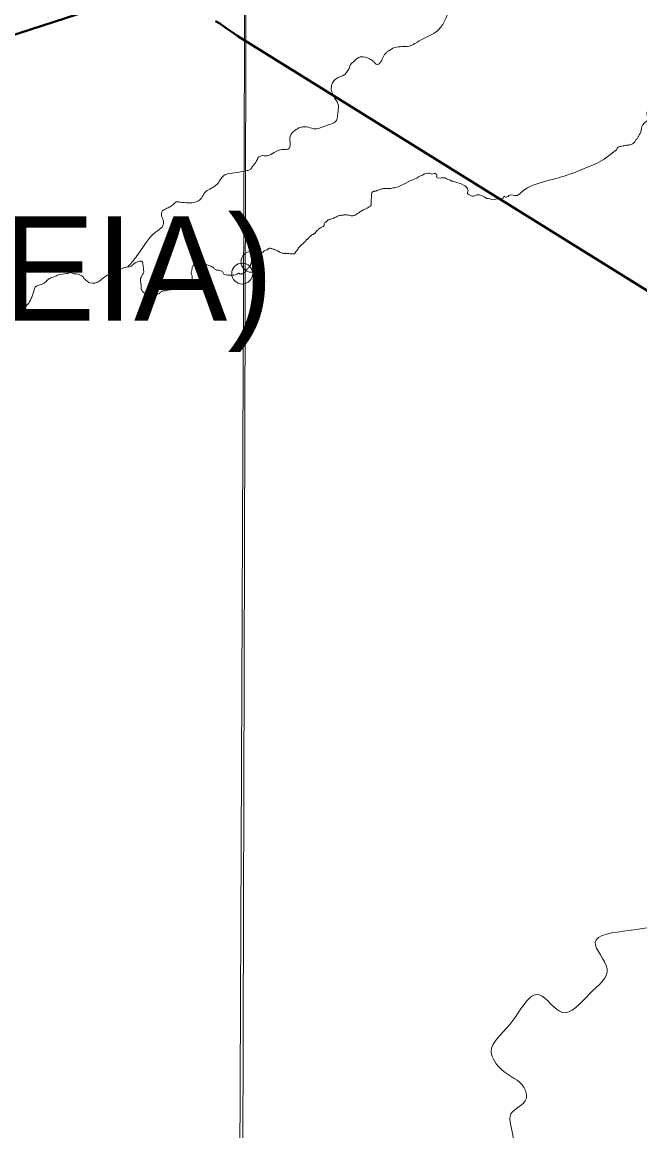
# Model space of a CAD drawing. Extents: x 553962 to 842807, y 8883888 to 9032388.
# Drawn here: x 595557 to 598511, y 8911220 to 8916524 of the extents above; entities that cross this region are included whole.
import ezdxf

# ---------------------------------------------------------------- set-up
doc = ezdxf.new("R2010")
doc.units = 0
doc.header["$LTSCALE"] = 200
doc.header["$PDMODE"] = 32
doc.header["$PDSIZE"] = 100
doc.layers.add('6', color=7, linetype='Continuous', lineweight=13)

msp = doc.modelspace()

# ---------------------------------------------------------------- linework, layer by layer
at = {"layer": '6', "lineweight": 40}
msp.add_line((590967.2, 8914985.2), (596244.3, 8916699.1), dxfattribs=at)
at = {"layer": '6'}
msp.add_line((598196.1, 8915803.3), (598191.4, 8915802), dxfattribs=at)
for points in [[(596655.5, 8924715.8), (596593.3, 8909930.3), (596531.7, 8896026.7)], [(598399.1, 8915912.4), (598340.5, 8915868.7), (598304.9, 8915847.9), (598196.3, 8915803.6)], [(597536.7, 8915796.5), (597536.7, 8915796.4), (597532.6, 8915800.1), (597531, 8915800.8), (597528.8, 8915800.3), (597522.5, 8915797.4), (597517.3, 8915796.2), (597513, 8915797.6), (597505.7, 8915801.4), (597499.6, 8915801.8), (597489.9, 8915800.1), (597482.3, 8915798.3), (597472, 8915792.4), (597462.6, 8915789), (597452.4, 8915784.3), (597444.2, 8915777.8), (597429.3, 8915770.4), (597425, 8915769.3), (597415.4, 8915765.7), (597403.9, 8915759.6), (597389.8, 8915751.1), (597377.4, 8915746.9), (597371.4, 8915743.9), (597359.3, 8915737.8), (597351.4, 8915734.2), (597345.1, 8915732.4), (597337.3, 8915731.7), (597330.1, 8915730.5), (597320.6, 8915727.8), (597299.3, 8915727.7)], [(598196.1, 8915803.3), (598191.4, 8915802), (598186.4, 8915800.3), (598180.9, 8915798.3), (598174.7, 8915795.9), (598167.4, 8915793.1), (598158.9, 8915790.1), (598148.8, 8915786.8), (598137.1, 8915783.2), (598123.8, 8915779.5), (598109.4, 8915775.6), (598094.1, 8915771.4), (598078.3, 8915767.2), (598062.2, 8915762.8), (598046.1, 8915758.2), (598030.5, 8915753.6), (598015.4, 8915748.9), (598001, 8915743.7), (597987.2, 8915737.9), (597973.9, 8915731.2), (597961.2, 8915723.1), (597949.1, 8915713.5), (597937.4, 8915702.1)], [(597888.8, 8915696.3), (597884.6, 8915693.6), (597881.1, 8915690), (597872.4, 8915686.8), (597868.8, 8915687), (597866.2, 8915688.5), (597863.5, 8915690.6), (597861.7, 8915689.4), (597857.2, 8915681.7), (597847.4, 8915676.6), (597845.6, 8915676.6), (597831.6, 8915678.7), (597827.2, 8915678.4), (597818.5, 8915675.8), (597812.3, 8915674), (597803.3, 8915674.9), (597794.1, 8915678.1), (597786.7, 8915679.6), (597779.6, 8915680.3), (597767.1, 8915687.8), (597754.8, 8915694.9), (597749.2, 8915696.4), (597745, 8915697.6), (597733.1, 8915697.6), (597723.9, 8915694), (597718.2, 8915691.9), (597710.5, 8915691.6), (597704.2, 8915692.8), (597691.1, 8915700.8), (597687.3, 8915703.8), (597687, 8915708.6), (597688.2, 8915714.5), (597690.8, 8915719), (597688.5, 8915724.6), (597681.3, 8915736.5), (597675.1, 8915741), (597653.9, 8915751.4), (597635.2, 8915756.7), (597623.3, 8915761.8), (597618.3, 8915763.5), (597611.5, 8915763.2), (597604.9, 8915767.1), (597598.4, 8915770.6), (597590.3, 8915773.3), (597580.2, 8915778.7), (597573.1, 8915779.6), (597563, 8915778.7), (597548.4, 8915777.2), (597540.6, 8915780.2), (597539.4, 8915783.1), (597541.2, 8915787.9), (597540, 8915791.4), (597538.2, 8915794.4), (597537.3, 8915795.3), (597536.7, 8915796.4)], [(597937.4, 8915702.1), (597924.5, 8915695), (597912.4, 8915693.6), (597898.5, 8915698.1), (597888.8, 8915696.3)], [(596056.9, 8915352.1), (596055, 8915351.9), (596050.4, 8915349.8), (596046.1, 8915349.5), (596042.6, 8915348.8), (596037.9, 8915347.3), (596020.8, 8915339.2), (596018.6, 8915336.8), (596017.1, 8915336), (596016.2, 8915335), (596010.2, 8915331.3), (596002, 8915328.9), (595997.1, 8915327), (595992.9, 8915325.6), (595987.9, 8915325.1), (595983.3, 8915324), (595979, 8915321.9), (595977.8, 8915321), (595975.2, 8915320.4), (595974.1, 8915318.8), (595963.7, 8915313.4), (595946.1, 8915301.3), (595934.9, 8915292), (595931.5, 8915288.5), (595927.6, 8915285.7), (595918.6, 8915280.4), (595914.3, 8915278.6), (595904.7, 8915275.3), (595899.8, 8915274.4), (595894.3, 8915274.4), (595881.3, 8915276), (595876.1, 8915278.2), (595868.2, 8915284.5), (595863.1, 8915287.9), (595854.5, 8915295.6), (595852.8, 8915297.5), (595852, 8915300.6), (595851.1, 8915301.2), (595850.5, 8915302.8), (595848.5, 8915305.1), (595843.2, 8915309.6), (595833, 8915314.6), (595827.2, 8915317.9), (595825, 8915318.6), (595816.2, 8915319.7), (595811.3, 8915319.3), (595804.8, 8915320), (595792.5, 8915324.6), (595788, 8915325.5), (595785.5, 8915325.5), (595782.9, 8915324.6), (595778.4, 8915323.6), (595773.6, 8915321.7), (595769.3, 8915320.5), (595759.5, 8915320.2), (595749.9, 8915318.8), (595736, 8915315.9), (595726.9, 8915313.2), (595721.6, 8915310.5), (595703.3, 8915304.4), (595693.5, 8915299.8), (595688.7, 8915298), (595684.6, 8915295.3), (595681.1, 8915291.9), (595677.3, 8915288.9), (595670.6, 8915281.6), (595666.2, 8915277.6), (595662.2, 8915275), (595656.5, 8915272.1), (595647.4, 8915268), (595642.4, 8915266.8), (595634.1, 8915264.2), (595629.4, 8915262.4), (595625.1, 8915260), (595619.3, 8915255.7), (595617.5, 8915252), (595615.7, 8915246.4), (595611.8, 8915231.8)], [(596056.9, 8915352.1), (596055, 8915351.9), (596050.4, 8915349.8), (596046.1, 8915349.5), (596042.6, 8915348.8), (596037.9, 8915347.3), (596020.8, 8915339.2), (596018.6, 8915336.8), (596017.1, 8915336), (596016.2, 8915335), (596010.2, 8915331.3), (596002, 8915328.9), (595997.1, 8915327), (595992.9, 8915325.6), (595987.9, 8915325.1), (595983.3, 8915324), (595979, 8915321.9), (595977.8, 8915321), (595975.2, 8915320.4), (595974.1, 8915318.8), (595963.7, 8915313.4), (595946.1, 8915301.3), (595934.9, 8915292), (595931.5, 8915288.5), (595927.6, 8915285.7), (595918.6, 8915280.4), (595914.3, 8915278.6), (595904.7, 8915275.3), (595899.8, 8915274.4), (595894.3, 8915274.4), (595881.3, 8915276), (595876.1, 8915278.2), (595868.2, 8915284.5), (595863.1, 8915287.9), (595854.5, 8915295.6), (595852.8, 8915297.5), (595852, 8915300.6), (595851.1, 8915301.2), (595850.5, 8915302.8), (595848.5, 8915305.1), (595843.2, 8915309.6), (595833, 8915314.6), (595827.2, 8915317.9), (595825, 8915318.6), (595816.2, 8915319.7), (595811.3, 8915319.3), (595804.8, 8915320), (595792.5, 8915324.6), (595788, 8915325.5), (595785.5, 8915325.5), (595782.9, 8915324.6), (595778.4, 8915323.6), (595773.6, 8915321.7), (595769.3, 8915320.5), (595759.5, 8915320.2), (595749.9, 8915318.8), (595736, 8915315.9), (595726.9, 8915313.2), (595721.6, 8915310.5), (595703.3, 8915304.4), (595693.5, 8915299.8), (595688.7, 8915298), (595684.6, 8915295.3), (595681.1, 8915291.9), (595677.3, 8915288.9), (595670.6, 8915281.6), (595666.2, 8915277.6), (595662.2, 8915275), (595656.5, 8915272.1), (595647.4, 8915268), (595642.4, 8915266.8), (595634.1, 8915264.2), (595629.4, 8915262.4), (595625.1, 8915260), (595619.3, 8915255.7), (595617.5, 8915252), (595615.7, 8915246.4), (595611.8, 8915231.8)], [(595611.8, 8915231.8), (595610, 8915227.2), (595607.7, 8915222.5), (595603, 8915208.5), (595600.6, 8915203.6), (595599.1, 8915198.9), (595599.1, 8915198.9), (595597.1, 8915194.2), (595592, 8915185.1), (595588.6, 8915180.1), (595581.1, 8915171.3), (595576.2, 8915167.1), (595567.8, 8915161.1), (595544.8, 8915149.4)], [(595611.8, 8915231.8), (595610, 8915227.2), (595607.7, 8915222.5), (595603, 8915208.5), (595600.6, 8915203.6), (595599.1, 8915198.9), (595599.1, 8915198.9), (595597.1, 8915194.2), (595592, 8915185.1), (595588.6, 8915180.1), (595581.1, 8915171.3), (595576.2, 8915167.1), (595567.8, 8915161.1), (595544.8, 8915149.4)]]:
    msp.add_lwpolyline(points, dxfattribs=at)
msp.add_lwpolyline([(607600.8, 8920952.4), (596639.8, 8920989.8), (596608.8, 8909934.4), (607569.8, 8909894.9)], close=True, dxfattribs=at)
at = {"layer": '6', "lineweight": 40}
for points in [[(596481.9, 8916528.6), (596501.9, 8916516.5), (596532.1, 8916495.5), (596570.5, 8916469.4), (596588.2, 8916457.2)], [(596588.2, 8916457.2), (598619.5, 8915193.9), (599198.7, 8914813.4)]]:
    msp.add_lwpolyline(points, dxfattribs=at)
at = {"layer": '6'}
for points in [[(598300.5, 8917392.3), (598274.5, 8917356.4), (598210.7, 8917284.6), (598126.9, 8917178.9), (598065.1, 8917103.1), (598027.2, 8917015.3), (597957.4, 8916903.6), (597805.4, 8916748), (597746.9, 8916713.4), (597693.1, 8916681.5), (597644.5, 8916646.3), (597609.9, 8916597.7), (597587.3, 8916550.5), (597560.7, 8916501.3), (597534.1, 8916475.4), (597459.7, 8916436.1), (597409.1, 8916409.5), (597338.7, 8916402.2), (597308.1, 8916384.3)], [(598300.5, 8917392.3), (598274.5, 8917356.4), (598210.7, 8917284.6), (598126.9, 8917178.9), (598065.1, 8917103.1), (598027.2, 8917015.3), (597957.4, 8916903.6), (597805.4, 8916748), (597746.9, 8916713.4), (597693.1, 8916681.5), (597644.5, 8916646.3), (597609.9, 8916597.7), (597587.3, 8916550.5), (597560.7, 8916501.3), (597534.1, 8916475.4), (597459.7, 8916436.1), (597409.1, 8916409.5), (597338.7, 8916402.2), (597308.1, 8916384.3)], [(597309, 8916384.8), (597298, 8916376.9), (597288.7, 8916365.8), (597276.9, 8916341), (597267.3, 8916326.9), (597255.5, 8916320.7), (597246.2, 8916326.2), (597236.2, 8916337.3), (597218.1, 8916348), (597179, 8916358.4), (597162, 8916352.1), (597146.1, 8916338.1), (597123.9, 8916313.6), (597120.6, 8916302.2), (597108.3, 8916282.9), (597093.6, 8916269.3), (597076.2, 8916261.9), (597047.7, 8916243.4), (597037.4, 8916221.2), (597035.2, 8916203.4)], [(597309, 8916384.8), (597298, 8916376.9), (597288.7, 8916365.8), (597276.9, 8916341), (597267.3, 8916326.9), (597255.5, 8916320.7), (597246.2, 8916326.2), (597236.2, 8916337.3), (597218.1, 8916348), (597179, 8916358.4), (597162, 8916352.1), (597146.1, 8916338.1), (597123.9, 8916313.6), (597120.6, 8916302.2), (597108.3, 8916282.9), (597093.6, 8916269.3), (597076.2, 8916261.9), (597047.7, 8916243.4), (597037.4, 8916221.2), (597035.2, 8916203.4)], [(597035.2, 8916203.4), (597043.3, 8916176.8), (597061, 8916146.8), (597068.4, 8916129.5), (597068.4, 8916100.6), (597066.6, 8916084), (597062.5, 8916058.5), (597048.1, 8916041.8), (597023, 8916032.9), (596985.6, 8916019.6), (596959, 8916013), (596927.2, 8916020.7), (596887.7, 8916020.4), (596861.1, 8916004.8), (596838.5, 8915976.4), (596837.4, 8915961.9), (596838.9, 8915938.3), (596833.7, 8915919), (596814.1, 8915915), (596762, 8915900.6), (596729.5, 8915884.7), (596700.6, 8915884.3), (596686.6, 8915876.5), (596677, 8915857.3), (596658.5, 8915833.6), (596648.5, 8915818.4), (596631.9, 8915813.6), (596583.8, 8915804.4), (596538.7, 8915797.4), (596516.6, 8915785.9), (596501.4, 8915764.1), (596482.2, 8915741.9), (596455.2, 8915725.2), (596430.8, 8915708.2), (596414.2, 8915681.6), (596396.8, 8915667.2), (596368.3, 8915659.8), (596334.3, 8915660.2), (596310.7, 8915663.1), (596295.2, 8915663.9), (596281.1, 8915653.5), (596265.2, 8915640.9), (596244.1, 8915630.9), (596224.9, 8915615.4), (596223.1, 8915601.7), (596230.8, 8915577.4), (596229, 8915546.4), (596214.6, 8915533.4), (596190.9, 8915515.3), (596169.8, 8915495), (596150.6, 8915470.2), (596131, 8915441.4), (596105.9, 8915405.6), (596083.7, 8915377.1), (596062.6, 8915352.7)], [(597035.2, 8916203.4), (597043.3, 8916176.8), (597061, 8916146.8), (597068.4, 8916129.5), (597068.4, 8916100.6), (597066.6, 8916084), (597062.5, 8916058.5), (597048.1, 8916041.8), (597023, 8916032.9), (596985.6, 8916019.6), (596959, 8916013), (596927.2, 8916020.7), (596887.7, 8916020.4), (596861.1, 8916004.8), (596838.5, 8915976.4), (596837.4, 8915961.9), (596838.9, 8915938.3), (596833.7, 8915919), (596814.1, 8915915), (596762, 8915900.6), (596729.5, 8915884.7), (596700.6, 8915884.3), (596686.6, 8915876.5), (596677, 8915857.3), (596658.5, 8915833.6), (596648.5, 8915818.4), (596631.9, 8915813.6), (596583.8, 8915804.4), (596538.7, 8915797.4), (596516.6, 8915785.9), (596501.4, 8915764.1), (596482.2, 8915741.9), (596455.2, 8915725.2), (596430.8, 8915708.2), (596414.2, 8915681.6), (596396.8, 8915667.2), (596368.3, 8915659.8), (596334.3, 8915660.2), (596310.7, 8915663.1), (596295.2, 8915663.9), (596281.1, 8915653.5), (596265.2, 8915640.9), (596244.1, 8915630.9), (596224.9, 8915615.4), (596223.1, 8915601.7), (596230.8, 8915577.4), (596229, 8915546.4), (596214.6, 8915533.4), (596190.9, 8915515.3), (596169.8, 8915495), (596150.6, 8915470.2), (596131, 8915441.4), (596105.9, 8915405.6), (596083.7, 8915377.1), (596062.6, 8915352.7)], [(596703.8, 8909915.9), (596714.2, 8910009.9), (596839.6, 8910140.6), (597012.1, 8910266), (597195, 8910391.4), (597330.8, 8910501.1), (597419.6, 8910610.8), (597498, 8910741.4), (597492.8, 8910882.5), (597613, 8910960.9), (597759.2, 8911034), (597905.6, 8911185.6), (597895.1, 8911300.5), (597968.2, 8911373.7), (597957.8, 8911425.9), (597853.3, 8911509.5), (597801.1, 8911598.3), (597889.9, 8911729), (598031, 8911870), (598140.7, 8911786.4), (598271.3, 8911875.3), (598354.9, 8911995.4), (598297.4, 8912120.8), (598459.4, 8912178.3), (598694.5, 8912204.4), (598882.6, 8912209.7), (599112.5, 8912314.2), (599201.4, 8912340.3), (599285, 8912455.2), (599384.2, 8912502.3), (599426, 8912612.4), (599520.1, 8912769.3), (599645.5, 8912873.8), (599650.7, 8912967.9), (599603.7, 8913082.9), (599520.1, 8913229.3), (599285, 8913417.5)]]:
    msp.add_spline(points, degree=3, dxfattribs=at)
for points in [[(598679.5, 8916286.3), (598678.8, 8916285.7), (598676.5, 8916284.7), (598673.8, 8916283), (598669.9, 8916281.6), (598665.8, 8916281.6), (598661, 8916282.2), (598658.3, 8916283.1), (598654, 8916284.1), (598650, 8916283.7), (598648.7, 8916281.8), (598648, 8916277.7), (598648, 8916275.1), (598649.7, 8916271.8), (598651.9, 8916267.3), (598651.9, 8916263), (598648.3, 8916258.8), (598644, 8916256.1), (598639.5, 8916253.8), (598636.1, 8916251.4), (598631.7, 8916247.3), (598626.6, 8916242.6), (598622.3, 8916238.7), (598618.9, 8916234.5), (598615.1, 8916228.9), (598613.5, 8916224.3), (598612.7, 8916220.8), (598614.4, 8916218.5), (598621, 8916217.1), (598626.8, 8916214.2), (598633, 8916210.8), (598635.1, 8916207.7), (598637.2, 8916203.7), (598636.7, 8916200), (598632.4, 8916196.2), (598628.8, 8916194.5), (598625.1, 8916193.8), (598621.6, 8916187.9), (598619, 8916182.7), (598617.6, 8916180), (598616.8, 8916177.7), (598616.8, 8916174.6), (598617.8, 8916170.6), (598619.8, 8916163.9), (598621.8, 8916158), (598623.8, 8916151), (598622.9, 8916145.1), (598616.7, 8916137.4), (598611.9, 8916132.6), (598609.7, 8916127.3), (598605.8, 8916120.6), (598598.2, 8916118), (598588.6, 8916117.2), (598581.9, 8916118.5), (598576.4, 8916118.5), (598572.5, 8916116.3), (598566.9, 8916112), (598560.8, 8916108.9), (598556.5, 8916105.6), (598551.7, 8916102.2), (598547.7, 8916098.3), (598545.4, 8916092.1), (598545.5, 8916088.6), (598545.5, 8916082.7), (598546.1, 8916078.2), (598549, 8916072.8), (598552.4, 8916067.2), (598554.1, 8916062.7), (598552.4, 8916057.7), (598549.3, 8916053.8), (598543, 8916049.8), (598536.7, 8916044.7), (598530.5, 8916038.6), (598524.2, 8916031), (598521.6, 8916025.1), (598519.9, 8916018.9), (598518.5, 8916009.1), (598515.9, 8915999), (598512, 8915990.6), (598510.7, 8915987.1), (598507, 8915979.5)], [(598507, 8915979.5), (598506.3, 8915978.3), (598504.1, 8915974.2), (598500.6, 8915968.8), (598495.5, 8915963.2), (598490.6, 8915957.9), (598487.8, 8915952.3), (598481.2, 8915943.3), (598472.1, 8915940.8), (598465.8, 8915936.9), (598460, 8915935.2), (598451.5, 8915935.2), (598442.9, 8915934.1), (598435.2, 8915933), (598424.8, 8915930.2), (598415.1, 8915928.8), (598407.4, 8915925.7), (598403.4, 8915922.2), (598401.1, 8915917.3), (598399.1, 8915912.4)], [(597298.7, 8915727.7), (597286.5, 8915727.3), (597279.7, 8915726.6), (597272.2, 8915725.1), (597263.9, 8915722.5), (597256.4, 8915718.6), (597253.8, 8915717.1), (597247.7, 8915714.7), (597240.7, 8915714.6), (597236.7, 8915713.7), (597232.5, 8915711.4), (597229.7, 8915707.7), (597228.2, 8915702.2), (597228.1, 8915696), (597228.3, 8915688.1), (597227.3, 8915679.6), (597226, 8915672.8), (597225.9, 8915664.2), (597226.3, 8915652.2), (597225.5, 8915647.3), (597223.2, 8915642.8), (597218.2, 8915640.3), (597210.6, 8915635.6), (597207.3, 8915634.1)], [(597207.3, 8915634.1), (597201.3, 8915630.8), (597196, 8915627.9), (597184.1, 8915622.6), (597177.1, 8915619.2), (597167.4, 8915612.4), (597156, 8915604), (597150.1, 8915600.8), (597141.5, 8915598.1), (597134.8, 8915596.5), (597127.1, 8915597.9), (597115.2, 8915601.2), (597107.2, 8915602.7), (597101.2, 8915602.8), (597094.6, 8915600.8), (597087.2, 8915600.4), (597079.1, 8915599.7), (597070.8, 8915597.5), (597062, 8915593.4), (597040.8, 8915583.9), (597034.3, 8915581.3), (597027.3, 8915579.8), (597020.4, 8915577.5), (597016, 8915573.5), (597013.2, 8915569.2), (597009.5, 8915566.9), (597006.2, 8915566.3)], [(597006.7, 8915565.5), (597003.8, 8915564.7), (597001.6, 8915560.2), (597001.6, 8915556.2), (597001.6, 8915552.5), (597000.3, 8915550.4), (596999.4, 8915548.5), (596996.7, 8915546.4), (596990.5, 8915543.3), (596984, 8915540.4), (596976, 8915534.6), (596962.2, 8915521.2), (596959.3, 8915516.4), (596956.8, 8915512.6), (596954.2, 8915511.2), (596950.2, 8915509.5), (596946.2, 8915507.7), (596943.7, 8915506.8), (596941.3, 8915505), (596936.7, 8915501.2), (596934.7, 8915498.3), (596929.8, 8915494.5), (596925.8, 8915490.1), (596923.2, 8915487.4), (596920.8, 8915484.5), (596916.7, 8915482.2), (596914.7, 8915478.3), (596909.9, 8915472.9), (596906.5, 8915471), (596905.2, 8915469.6), (596893.7, 8915458.5)], [(596738.9, 8915441.6), (596737.8, 8915441.6), (596736, 8915441.1), (596733.8, 8915438.7), (596731.2, 8915436), (596728.1, 8915434.3), (596720, 8915432.1), (596714.7, 8915430.1), (596713.3, 8915428.8), (596711.9, 8915426.1), (596709.8, 8915423.7), (596704.2, 8915419.9), (596696.8, 8915416.1), (596692.5, 8915414.7), (596689.7, 8915414.1), (596686.9, 8915414.4), (596682.8, 8915414.2), (596679.7, 8915413.4), (596675.8, 8915413.6), (596674.5, 8915414.6), (596672.6, 8915416.8), (596669, 8915417.7), (596665.4, 8915416.6), (596662.7, 8915415.1), (596661, 8915412.7), (596658.1, 8915405.9), (596657.1, 8915403.8), (596656.6, 8915400.5), (596656.1, 8915393.2), (596656.1, 8915389), (596655.6, 8915386.4), (596654.5, 8915383.5), (596653.7, 8915379.8), (596654.1, 8915377.2)], [(596893.7, 8915458.5), (596891.1, 8915455.9), (596886.1, 8915450.8), (596881.1, 8915447.1), (596879, 8915444.2), (596876.7, 8915439.7), (596874.8, 8915436.9), (596869.3, 8915429.2), (596866.6, 8915425.4), (596864, 8915421.4), (596861.4, 8915417.6), (596860.5, 8915415.8), (596859, 8915415.3), (596853.6, 8915415.2), (596842, 8915415.6), (596834.9, 8915416.2), (596822.8, 8915417.8), (596816.4, 8915417.9), (596814, 8915417.2), (596808.9, 8915416.9), (596800.7, 8915418.8), (596793.2, 8915420.9), (596787.8, 8915423.4), (596785.8, 8915425.7), (596780.9, 8915428.5), (596774.8, 8915431.8), (596769, 8915434.4), (596760.3, 8915436.5), (596753.5, 8915440.3), (596748.2, 8915441.5), (596741.5, 8915442.3), (596739, 8915442)], [(596553.2, 8915313), (596547.9, 8915313.2), (596538.6, 8915313.9), (596524.7, 8915316), (596518.9, 8915320.5), (596516.8, 8915328), (596512.7, 8915332.3), (596501.2, 8915336.3), (596494, 8915337.2), (596488.7, 8915337.2), (596482.3, 8915338.9), (596476.1, 8915345.1), (596471.6, 8915349.8), (596469.1, 8915351.4), (596463.7, 8915353.7), (596460.5, 8915355.4), (596455, 8915358.4), (596445.9, 8915361.2), (596428.8, 8915367.6), (596423.9, 8915370.2), (596420.9, 8915373.4), (596418.6, 8915375.1), (596413.5, 8915377.2), (596406.9, 8915377.4), (596401.1, 8915376.8), (596398.3, 8915374.7), (596389.2, 8915368.9), (596386.1, 8915367), (596381.9, 8915364.2), (596377.2, 8915361.2), (596373.1, 8915357.8), (596370.4, 8915348.4), (596370.2, 8915345.1), (596368.2, 8915334.4), (596365.2, 8915329.3), (596364.4, 8915325.4), (596366.5, 8915319.8), (596368, 8915313.8), (596371.2, 8915305.9), (596370.6, 8915296.9), (596369.1, 8915284.9), (596366.4, 8915276.8), (596363, 8915273.4), (596361, 8915271.2), (596357.4, 8915271), (596347.9, 8915273.9), (596341.7, 8915274.7), (596337.2, 8915272.6), (596324.8, 8915271.1), (596313.8, 8915268.1), (596303.7, 8915267.1), (596295.4, 8915265.4), (596291.4, 8915265.4), (596285.2, 8915259.6), (596276.6, 8915251.6), (596268.2, 8915244.5), (596264.8, 8915243), (596259.7, 8915243), (596251.6, 8915241.5), (596248.2, 8915239.8), (596238.5, 8915238.3), (596232.3, 8915238.5), (596225.5, 8915236.3), (596221, 8915233.6), (596215.7, 8915227.8), (596210.2, 8915224.4), (596201.3, 8915220.3), (596195.5, 8915216.9), (596187.7, 8915215.6), (596178.1, 8915215.2), (596163.3, 8915216), (596154.2, 8915218.2), (596145, 8915223.3), (596140.3, 8915227.8), (596134.5, 8915233.8), (596130, 8915239.5), (596127.3, 8915242.3), (596126.4, 8915248.9), (596126.4, 8915253.2), (596127.9, 8915261.8), (596124.5, 8915274.8), (596121.9, 8915292.6), (596124.9, 8915301.2), (596133.3, 8915317.6), (596138.4, 8915324.3), (596139, 8915332), (596137.5, 8915340.5), (596136.2, 8915353.4), (596134.8, 8915366), (596132.2, 8915375.9), (596130.7, 8915379.5), (596128.8, 8915380.8), (596126.7, 8915380.8), (596119.7, 8915381), (596108.6, 8915377.8), (596100.2, 8915373.7), (596092.6, 8915368.5), (596086.2, 8915363.4), (596081.3, 8915357.4), (596078.7, 8915354.6), (596056.9, 8915352.1)], [(596553.2, 8915313), (596547.9, 8915313.2), (596538.6, 8915313.9), (596524.7, 8915316), (596518.9, 8915320.5), (596516.8, 8915328), (596512.7, 8915332.3), (596501.2, 8915336.3), (596494, 8915337.2), (596488.7, 8915337.2), (596482.3, 8915338.9), (596476.1, 8915345.1), (596471.6, 8915349.8), (596469.1, 8915351.4), (596463.7, 8915353.7), (596460.5, 8915355.4), (596455, 8915358.4), (596445.9, 8915361.2), (596428.8, 8915367.6), (596423.9, 8915370.2), (596420.9, 8915373.4), (596418.6, 8915375.1), (596413.5, 8915377.2), (596406.9, 8915377.4), (596401.1, 8915376.8), (596398.3, 8915374.7), (596389.2, 8915368.9), (596386.1, 8915367), (596381.9, 8915364.2), (596377.2, 8915361.2), (596373.1, 8915357.8), (596370.4, 8915348.4), (596370.2, 8915345.1), (596368.2, 8915334.4), (596365.2, 8915329.3), (596364.4, 8915325.4), (596366.5, 8915319.8), (596368, 8915313.8), (596371.2, 8915305.9), (596370.6, 8915296.9), (596369.1, 8915284.9), (596366.4, 8915276.8), (596363, 8915273.4), (596361, 8915271.2), (596357.4, 8915271), (596347.9, 8915273.9), (596341.7, 8915274.7), (596337.2, 8915272.6), (596324.8, 8915271.1), (596313.8, 8915268.1), (596303.7, 8915267.1), (596295.4, 8915265.4), (596291.4, 8915265.4), (596285.2, 8915259.6), (596276.6, 8915251.6), (596268.2, 8915244.5), (596264.8, 8915243), (596259.7, 8915243), (596251.6, 8915241.5), (596248.2, 8915239.8), (596238.5, 8915238.3), (596232.3, 8915238.5), (596225.5, 8915236.3), (596221, 8915233.6), (596215.7, 8915227.8), (596210.2, 8915224.4), (596201.3, 8915220.3), (596195.5, 8915216.9), (596187.7, 8915215.6), (596178.1, 8915215.2), (596163.3, 8915216), (596154.2, 8915218.2), (596145, 8915223.3), (596140.3, 8915227.8), (596134.5, 8915233.8), (596130, 8915239.5), (596127.3, 8915242.3), (596126.4, 8915248.9), (596126.4, 8915253.2), (596127.9, 8915261.8), (596124.5, 8915274.8), (596121.9, 8915292.6), (596124.9, 8915301.2), (596133.3, 8915317.6), (596138.4, 8915324.3), (596139, 8915332), (596137.5, 8915340.5), (596136.2, 8915353.4), (596134.8, 8915366), (596132.2, 8915375.9), (596130.7, 8915379.5), (596128.8, 8915380.8), (596126.7, 8915380.8), (596119.7, 8915381), (596108.6, 8915377.8), (596100.2, 8915373.7), (596092.6, 8915368.5), (596086.2, 8915363.4), (596081.3, 8915357.4), (596078.7, 8915354.6), (596056.9, 8915352.1)], [(596609.7, 8915320.8), (596605.8, 8915317.7), (596603.8, 8915317.8), (596596.1, 8915320.5), (596594.6, 8915322.6), (596591.8, 8915322.6), (596587.3, 8915319.2), (596584.3, 8915317.1), (596570.5, 8915313.2), (596558.6, 8915312.9), (596553.2, 8915313)], [(596609.7, 8915320.8), (596605.8, 8915317.7), (596603.8, 8915317.8), (596596.1, 8915320.5), (596594.6, 8915322.6), (596591.8, 8915322.6), (596587.3, 8915319.2), (596584.3, 8915317.1), (596570.5, 8915313.2), (596558.6, 8915312.9), (596553.2, 8915313)], [(596616.9, 8915324.7), (596616.8, 8915324.6), (596616.7, 8915324.6), (596616.7, 8915324.5)], [(596653.7, 8915373.4), (596653.7, 8915373.2), (596653.4, 8915371.6), (596652.3, 8915368.8), (596650.8, 8915366.5), (596648.9, 8915362.6), (596648.8, 8915359.1), (596647.5, 8915355.5), (596645.7, 8915353.3), (596642, 8915350.8), (596638.3, 8915347.7), (596632.2, 8915342), (596630.4, 8915339.6), (596627.4, 8915333.7), (596625.4, 8915330.4), (596616.9, 8915324.7)]]:
    msp.add_open_spline(points, degree=3, dxfattribs=at)
for p in [(596654.1, 8915377.2), (596609.7, 8915320.8)]:
    msp.add_point(p, dxfattribs=at)

# ---------------------------------------------------------------- texts
msp.add_text('(DELMIRO GOUVEIA)', height=500, dxfattribs=at).set_placement((590036.9, 8915095.5))

doc.saveas('drawing.dxf')
